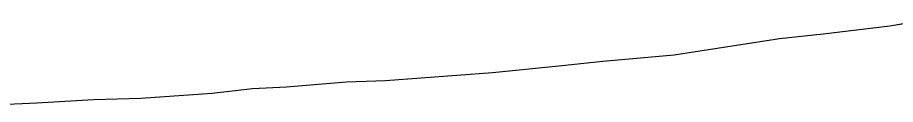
# Model space of a CAD drawing. Extents: x 3271442 to 3309282, y 752266 to 777610.
# Drawn here: x 3295234.1 to 3295504.2, y 771015.4 to 771042 of the extents above; entities that cross this region are included whole.
import ezdxf

# ---------------------------------------------------------------- set-up
doc = ezdxf.new("R2010")
doc.units = 0
for name, color, linetype in [('V-SITE-VEGE', 7, 'Continuous'), ('V-TOPO-SHOR', 7, 'Continuous'), ('V-WETL-SWMP', 7, 'Continuous')]:
    doc.layers.add(name, color=color, linetype=linetype)

msp = doc.modelspace()

# ---------------------------------------------------------------- linework, layer by layer
at = {"layer": 'V-SITE-VEGE'}
msp.add_lwpolyline([(3295228.62, 771015.4), (3295240.09, 771015.88), (3295257.54, 771016.86), (3295272.01, 771017.35), (3295293.96, 771018.82), (3295306.43, 771020.3), (3295316.9, 771020.79), (3295335.35, 771022.27), (3295347.33, 771022.75), (3295380.25, 771025.21), (3295400.7, 771027.19), (3295414.17, 771028.67), (3295436.11, 771030.64), (3295468.54, 771035.59), (3295482, 771037.08), (3295502.45, 771039.55), (3295517.42, 771042.03)], dxfattribs=at)
at = {"layer": 'V-TOPO-SHOR'}
for p, q in [((3295502.45, 771039.55), (3295517.42, 771042.02)), ((3295482, 771037.07), (3295502.45, 771039.55)), ((3295468.53, 771035.59), (3295482, 771037.07)), ((3295436.11, 771030.64), (3295468.53, 771035.59)), ((3295400.69, 771027.18), (3295414.16, 771028.67)), ((3295414.16, 771028.67), (3295436.11, 771030.64)), ((3295380.24, 771025.21), (3295400.69, 771027.18)), ((3295347.32, 771022.75), (3295380.24, 771025.21)), ((3295293.95, 771018.82), (3295306.43, 771020.3)), ((3295306.43, 771020.3), (3295316.9, 771020.79)), ((3295316.9, 771020.79), (3295335.35, 771022.27)), ((3295335.35, 771022.27), (3295347.32, 771022.75)), ((3295272.01, 771017.35), (3295293.95, 771018.82)), ((3295228.62, 771015.4), (3295240.09, 771015.88)), ((3295240.09, 771015.88), (3295257.54, 771016.86)), ((3295257.54, 771016.86), (3295272.01, 771017.35))]:
    msp.add_line(p, q, dxfattribs=at)
at = {"layer": 'V-WETL-SWMP'}
for p, q in [((3295502.45, 771039.55), (3295517.42, 771042.02)), ((3295482, 771037.07), (3295502.45, 771039.55)), ((3295468.53, 771035.59), (3295482, 771037.07)), ((3295436.11, 771030.64), (3295468.53, 771035.59)), ((3295400.69, 771027.18), (3295414.16, 771028.67)), ((3295414.16, 771028.67), (3295436.11, 771030.64)), ((3295380.24, 771025.21), (3295400.69, 771027.18)), ((3295347.32, 771022.75), (3295380.24, 771025.21)), ((3295293.95, 771018.82), (3295306.43, 771020.3)), ((3295306.43, 771020.3), (3295316.9, 771020.79)), ((3295316.9, 771020.79), (3295335.35, 771022.27)), ((3295335.35, 771022.27), (3295347.32, 771022.75)), ((3295272.01, 771017.35), (3295293.95, 771018.82)), ((3295228.62, 771015.4), (3295240.09, 771015.88)), ((3295240.09, 771015.88), (3295257.54, 771016.86)), ((3295257.54, 771016.86), (3295272.01, 771017.35))]:
    msp.add_line(p, q, dxfattribs=at)

doc.saveas('drawing.dxf')
